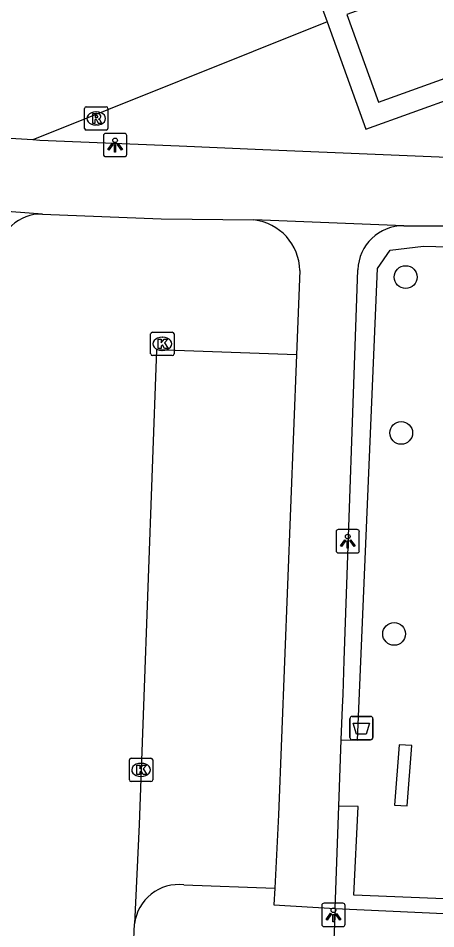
# Model space of a CAD drawing. Extents: x 160732 to 162105, y 387428 to 388479.
# Drawn here: x 161626.26 to 161644.17, y 387835.91 to 387874.93 of the extents above; entities that cross this region are included whole.
import ezdxf

# ---------------------------------------------------------------- set-up
doc = ezdxf.new("R2010")
doc.units = 0
for name, color, linetype in [('IMGEO_Afvalbak', 7, 'Continuous'), ('IMGEO_Boom', 7, 'Continuous'), ('IMGEO_Groenvoorziening', 7, 'Continuous'), ('IMGEO_Haag', 7, 'Continuous'), ('IMGEO_Kolk', 7, 'Continuous'), ('IMGEO_Lichtpunt', 7, 'Continuous'), ('IMGEO_Parkeervlak_open', 7, 'Continuous'), ('IMGEO_Rijbaan_lokaal_open', 7, 'Continuous'), ('IMGEO_Rioolput', 7, 'Continuous'), ('IMGEO_Voetpad_open', 7, 'Continuous')]:
    doc.layers.add(name, color=color, linetype=linetype)

msp = doc.modelspace()

# ---------------------------------------------------------------- linework, layer by layer
at = {"layer": 'IMGEO_Afvalbak'}
for p, q in [((161640.482, 387844.11), (161640.482, 387844.91)), ((161640.482, 387844.91), (161640.482, 387844.11)), ((161640.582, 387845.01), (161641.372, 387845.01)), ((161641.372, 387845.01), (161640.582, 387845.01)), ((161641.472, 387844.91), (161641.472, 387844.11)), ((161641.472, 387844.11), (161641.472, 387844.91)), ((161641.372, 387844.01), (161640.582, 387844.01)), ((161640.582, 387844.01), (161641.372, 387844.01))]:
    msp.add_line(p, q, dxfattribs=at)
msp.add_lwpolyline([(161640.625, 387844.724), (161641.329, 387844.724), (161641.18, 387844.254), (161640.774, 387844.254), (161640.625, 387844.724)], dxfattribs=at)
for centre, start, end in [((161640.582, 387844.91), 90, 180), ((161640.582, 387844.91), 90, 180), ((161641.372, 387844.91), 0, 90), ((161641.372, 387844.91), 360, 90), ((161640.582, 387844.11), 180, 270), ((161640.582, 387844.11), 180, 270), ((161641.372, 387844.11), 270, 0), ((161641.372, 387844.11), 270, 0)]:
    msp.add_arc(centre, 0.1, start, end, dxfattribs=at)
at = {"layer": 'IMGEO_Boom'}
for centre in [(161642.875, 387863.838), (161642.684, 387857.16), (161642.382, 387848.545)]:
    msp.add_circle(centre, 0.489, dxfattribs=at)
at = {"layer": 'IMGEO_Groenvoorziening'}
for points in [[(161639.508, 387874.78), (161626.882, 387869.716)], [(161639.848, 387836.779), (161639.765, 387834.78)]]:
    msp.add_lwpolyline(points, dxfattribs=at)
at = {"layer": 'IMGEO_Haag'}
for points in [[(161640.117, 387844.003), (161640.807, 387843.993), (161641.674, 387864.202), (161642.218, 387864.995), (161643.642, 387865.165), (161654.769, 387864.868), (161654.795, 387865.577)], [(161665.886, 387862.559), (161664.901, 387836.366), (161640.654, 387837.346), (161640.846, 387841.144), (161640.011, 387841.155)], [(161642.392, 387841.199), (161642.942, 387841.18), (161643.137, 387843.761), (161642.598, 387843.793), (161642.392, 387841.199)], [(161639.848, 387836.779), (161660.98, 387835.809)]]:
    msp.add_lwpolyline(points, dxfattribs=at)
at = {"layer": 'IMGEO_Kolk'}
for p, q in [((161631.941, 387860.551), (161631.941, 387861.403)), ((161632.016, 387861.477), (161632.868, 387861.477)), ((161632.429, 387861.257), (161632.454, 387861.257)), ((161632.942, 387861.403), (161632.942, 387860.551)), ((161632.868, 387860.477), (161632.016, 387860.477)), ((161632.452, 387860.697), (161632.427, 387860.697)), ((161631.028, 387842.291), (161631.028, 387843.143)), ((161631.103, 387843.217), (161631.955, 387843.217)), ((161631.516, 387842.997), (161631.541, 387842.997)), ((161632.029, 387843.143), (161632.029, 387842.291)), ((161631.955, 387842.217), (161631.103, 387842.217)), ((161631.539, 387842.437), (161631.514, 387842.437))]:
    msp.add_line(p, q, dxfattribs=at)
for points in [[(161631.941, 387860.551), (161631.941, 387861.403)], [(161632.016, 387861.477), (161632.868, 387861.477)], [(161632.942, 387861.403), (161632.942, 387860.551)], [(161632.262, 387861.177), (161632.385, 387861.177), (161632.385, 387861.026), (161632.515, 387861.177), (161632.679, 387861.177), (161632.533, 387861.026), (161632.686, 387860.777), (161632.534, 387860.777), (161632.449, 387860.941), (161632.385, 387860.874), (161632.385, 387860.777), (161632.262, 387860.777), (161632.262, 387861.177)], [(161632.868, 387860.477), (161632.016, 387860.477)], [(161631.028, 387842.291), (161631.028, 387843.143)], [(161631.103, 387843.217), (161631.955, 387843.217)], [(161631.349, 387842.917), (161631.472, 387842.917), (161631.472, 387842.766), (161631.602, 387842.917), (161631.766, 387842.917), (161631.62, 387842.766), (161631.773, 387842.517), (161631.621, 387842.517), (161631.536, 387842.681), (161631.472, 387842.614), (161631.472, 387842.517), (161631.349, 387842.517), (161631.349, 387842.917)], [(161632.029, 387843.143), (161632.029, 387842.291)], [(161631.955, 387842.217), (161631.103, 387842.217)]]:
    msp.add_lwpolyline(points, dxfattribs=at)
for centre, start, end in [((161632.018, 387861.401), 91.552, 178.448), ((161632.018, 387861.401), 91.552, 178.448), ((161632.866, 387861.401), 1.552, 88.448), ((161632.866, 387861.401), 1.552, 88.448), ((161632.018, 387860.553), 181.552, 268.448), ((161632.018, 387860.553), 181.552, 268.448), ((161632.866, 387860.553), 271.552, 358.448), ((161632.866, 387860.553), 271.552, 358.448), ((161631.105, 387843.141), 91.552, 178.448), ((161631.105, 387843.141), 91.552, 178.448), ((161631.953, 387843.141), 1.552, 88.448), ((161631.953, 387843.141), 1.552, 88.448), ((161631.105, 387842.293), 181.552, 268.448), ((161631.105, 387842.293), 181.552, 268.448), ((161631.953, 387842.293), 271.552, 358.448), ((161631.953, 387842.293), 271.552, 358.448)]:
    msp.add_arc(centre, 0.0765, start, end, dxfattribs=at)
for centre, major_axis, ratio, start_param, end_param in [((161632.428, 387860.977), (-0.387, 0.002), 0.722429, 4.712389, 7.853982), ((161632.453, 387860.977), (-0.39, 0.002), 0.717154, 1.570796, 4.712389), ((161631.515, 387842.717), (-0.387, 0.002), 0.722429, 4.712389, 7.853982), ((161631.54, 387842.717), (-0.39, 0.002), 0.717154, 1.570796, 4.712389)]:
    msp.add_ellipse(centre, major_axis=major_axis, ratio=ratio, start_param=start_param, end_param=end_param, dxfattribs=at)
at = {"layer": 'IMGEO_Lichtpunt'}
for p, q in [((161629.917, 387869.902), (161629.917, 387869.095)), ((161629.917, 387869.902), (161629.917, 387869.095)), ((161630.819, 387869.997), (161630.011, 387869.997)), ((161630.819, 387869.997), (161630.011, 387869.997)), ((161630.913, 387869.095), (161630.913, 387869.902)), ((161630.913, 387869.095), (161630.913, 387869.902)), ((161630.011, 387869.001), (161630.819, 387869.001)), ((161630.011, 387869.001), (161630.819, 387869.001)), ((161639.893, 387852.919), (161639.893, 387852.112)), ((161639.893, 387852.919), (161639.893, 387852.112)), ((161640.795, 387853.014), (161639.987, 387853.014)), ((161640.795, 387853.014), (161639.987, 387853.014)), ((161640.889, 387852.112), (161640.889, 387852.919)), ((161640.889, 387852.112), (161640.889, 387852.919)), ((161639.987, 387852.018), (161640.795, 387852.018)), ((161639.987, 387852.018), (161640.795, 387852.018)), ((161639.281, 387836.905), (161639.281, 387836.098)), ((161639.281, 387836.905), (161639.281, 387836.098)), ((161640.183, 387837), (161639.375, 387837)), ((161640.183, 387837), (161639.375, 387837)), ((161640.277, 387836.098), (161640.277, 387836.905)), ((161640.277, 387836.098), (161640.277, 387836.905)), ((161639.375, 387836.004), (161640.183, 387836.004)), ((161639.375, 387836.004), (161640.183, 387836.004))]:
    msp.add_line(p, q, dxfattribs=at)
for points in [[(161630.291, 387869.566), (161630.33, 387869.538), (161630.142, 387869.276), (161630.104, 387869.303), (161630.291, 387869.566)], [(161630.393, 387869.518), (161630.44, 387869.518), (161630.44, 387869.196), (161630.393, 387869.196), (161630.393, 387869.518)], [(161630.503, 387869.538), (161630.541, 387869.565), (161630.728, 387869.303), (161630.689, 387869.275), (161630.503, 387869.538)], [(161640.267, 387852.583), (161640.306, 387852.555), (161640.118, 387852.293), (161640.08, 387852.32), (161640.267, 387852.583)], [(161640.369, 387852.535), (161640.416, 387852.535), (161640.416, 387852.213), (161640.369, 387852.213), (161640.369, 387852.535)], [(161640.479, 387852.555), (161640.517, 387852.582), (161640.704, 387852.32), (161640.665, 387852.292), (161640.479, 387852.555)], [(161639.655, 387836.569), (161639.694, 387836.541), (161639.506, 387836.279), (161639.468, 387836.306), (161639.655, 387836.569)], [(161639.757, 387836.521), (161639.804, 387836.521), (161639.804, 387836.199), (161639.757, 387836.199), (161639.757, 387836.521)], [(161639.867, 387836.541), (161639.905, 387836.568), (161640.092, 387836.306), (161640.053, 387836.278), (161639.867, 387836.541)]]:
    msp.add_lwpolyline(points, dxfattribs=at)
for centre in [(161630.416, 387869.7), (161640.392, 387852.717), (161639.78, 387836.703)]:
    msp.add_circle(centre, 0.0994, dxfattribs=at)
for centre, start, end in [((161630.011, 387869.902), 90, 180), ((161630.011, 387869.902), 90, 180), ((161630.819, 387869.902), 0, 90), ((161630.819, 387869.902), 0, 90), ((161630.011, 387869.095), 180, 270), ((161630.011, 387869.095), 180, 270), ((161630.819, 387869.095), 270, 0), ((161630.819, 387869.095), 270, 360), ((161639.987, 387852.919), 90, 180), ((161639.987, 387852.919), 90, 180), ((161640.795, 387852.919), 0, 90), ((161640.795, 387852.919), 0, 90), ((161639.987, 387852.112), 180, 270), ((161639.987, 387852.112), 180, 270), ((161640.795, 387852.112), 270, 0), ((161640.795, 387852.112), 270, 360), ((161639.375, 387836.905), 90, 180), ((161639.375, 387836.905), 90, 180), ((161640.183, 387836.905), 0, 90), ((161640.183, 387836.905), 0, 90), ((161639.375, 387836.098), 180, 270), ((161639.375, 387836.098), 180, 270), ((161640.183, 387836.098), 270, 0), ((161640.183, 387836.098), 270, 360)]:
    msp.add_arc(centre, 0.0946, start, end, dxfattribs=at)
at = {"layer": 'IMGEO_Parkeervlak_open'}
msp.add_lwpolyline([(161633.37, 387837.784), (161637.27, 387837.648)], dxfattribs=at)
msp.add_arc((161633.135, 387835.903), 1.895, 82.8706, 173.6799, dxfattribs=at)
at = {"layer": 'IMGEO_Rijbaan_lokaal_open'}
for points in [[(161627.299, 387866.536), (161632.394, 387866.338), (161636.369, 387866.286)], [(161638.331, 387864.121), (161638.19, 387860.501)], [(161638.19, 387860.501), (161632.188, 387860.722), (161631.442, 387840.37), (161631.251, 387836.112)], [(161631.21, 387835.115), (161631.251, 387836.112)]]:
    msp.add_lwpolyline(points, dxfattribs=at)
for centre, radius, start, end in [((161627.227, 387864.708), 1.83, 87.7582, 177.9579), ((161636.126, 387864.094), 2.205, 0.6979, 83.67)]:
    msp.add_arc(centre, radius, start, end, dxfattribs=at)
at = {"layer": 'IMGEO_Rioolput'}
for p, q in [((161629.107, 387870.211), (161629.107, 387871.063)), ((161629.182, 387871.137), (161630.034, 387871.137)), ((161630.108, 387871.063), (161630.108, 387870.211)), ((161629.595, 387870.917), (161629.62, 387870.917)), ((161629.618, 387870.357), (161629.593, 387870.357)), ((161630.034, 387870.137), (161629.182, 387870.137))]:
    msp.add_line(p, q, dxfattribs=at)
for points in [[(161629.107, 387870.211), (161629.107, 387871.063)], [(161629.182, 387871.137), (161630.034, 387871.137)], [(161630.108, 387871.063), (161630.108, 387870.211)], [(161629.696, 387870.835), (161629.444, 387870.837), (161629.444, 387870.437)], [(161629.444, 387870.437), (161629.568, 387870.437), (161629.568, 387870.599), (161629.579, 387870.599)], [(161629.622, 387870.756), (161629.568, 387870.756), (161629.568, 387870.675)], [(161629.568, 387870.675), (161629.62, 387870.675)], [(161629.626, 387870.57), (161629.697, 387870.437), (161629.837, 387870.437), (161629.772, 387870.563)], [(161630.034, 387870.137), (161629.182, 387870.137)]]:
    msp.add_lwpolyline(points, dxfattribs=at)
for centre, radius, start, end in [((161629.184, 387871.061), 0.0765, 91.552, 178.448), ((161629.184, 387871.061), 0.0765, 91.552, 178.448), ((161630.032, 387871.061), 0.0765, 1.552, 88.448), ((161630.032, 387871.061), 0.0765, 1.552, 88.448), ((161629.578, 387870.546), 0.0533, 26.0293, 88.6989), ((161629.604, 387870.864), 0.19, 274.7715, 282.9687), ((161629.628, 387870.66), 0.0964, 77.0061, 93.1865), ((161629.642, 387870.717), 0.0378, 276.6634, 79.6772), ((161629.695, 387870.725), 0.109, 350.3612, 89.416), ((161629.693, 387870.725), 0.112, 277.5842, 350.9817), ((161629.677, 387870.51), 0.108, 29.5134, 73.7905), ((161629.184, 387870.213), 0.0765, 181.552, 268.448), ((161629.184, 387870.213), 0.0765, 181.552, 268.448), ((161630.032, 387870.213), 0.0765, 271.552, 358.448), ((161630.032, 387870.213), 0.0765, 271.552, 358.448)]:
    msp.add_arc(centre, radius, start, end, dxfattribs=at)
for centre, major_axis, ratio, start_param, end_param in [((161629.594, 387870.637), (-0.387, 0.002), 0.722429, 4.712389, 7.853982), ((161629.619, 387870.637), (-0.39, 0.002), 0.717154, 1.570796, 4.712389)]:
    msp.add_ellipse(centre, major_axis=major_axis, ratio=ratio, start_param=start_param, end_param=end_param, dxfattribs=at)
at = {"layer": 'IMGEO_Voetpad_open'}
for points in [[(161660.607, 387883.337), (161639.199, 387875.64), (161639.508, 387874.78)], [(161659.551, 387877.751), (161658.243, 387881.533), (161650.166, 387878.628), (161640.35, 387875.098), (161641.705, 387871.334), (161651.519, 387874.863), (161659.551, 387877.751)], [(161639.508, 387874.78), (161641.162, 387870.183), (161647.123, 387872.326)], [(161626.882, 387869.716), (161626.154, 387869.76), (161625.371, 387869.782), (161618.012, 387870.106)], [(161647.074, 387868.863), (161636.756, 387869.296), (161633.159, 387869.447), (161627.183, 387869.698), (161626.882, 387869.716)], [(161627.299, 387866.536), (161621.217, 387866.987), (161621.171, 387866.985)], [(161642.797, 387866.042), (161636.369, 387866.286)], [(161642.797, 387866.042), (161644.815, 387866.031), (161644.93, 387866.03), (161654.795, 387865.577)], [(161640.117, 387844.003), (161640.169, 387845.41), (161640.189, 387845.944), (161640.24, 387847.409), (161640.824, 387864.148)], [(161638.19, 387860.501), (161637.42, 387840.789), (161637.27, 387837.648)], [(161640.011, 387841.155), (161640.117, 387844.003)], [(161639.848, 387836.779), (161640.011, 387841.155)], [(161637.27, 387837.648), (161637.225, 387836.93), (161639.848, 387836.779)]]:
    msp.add_lwpolyline(points, dxfattribs=at)
msp.add_arc((161642.784, 387864.081), 1.961, 89.6095, 178.0498, dxfattribs=at)

doc.saveas('drawing.dxf')
